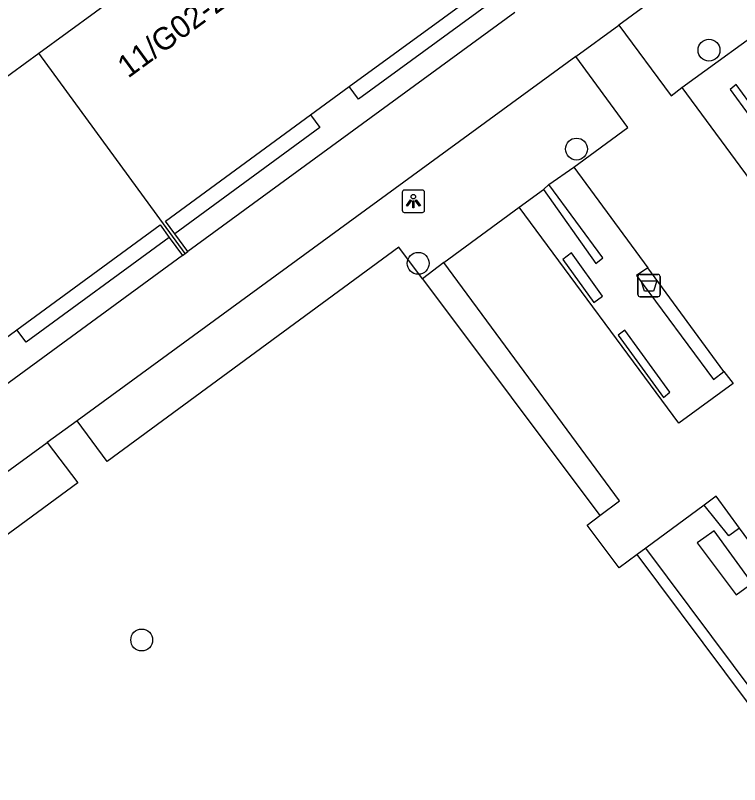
# Model space of a CAD drawing. Extents: x 159040 to 160094, y 381214 to 382518.
# Drawn here: x 159753.47 to 159785.85, y 382158.51 to 382192.89 of the extents above; entities that cross this region are included whole.
import ezdxf

# ---------------------------------------------------------------- set-up
doc = ezdxf.new("R2010")
doc.units = 0
for name, color, linetype in [('IMGEO_Afvalbak', 7, 'Continuous'), ('IMGEO_Boom', 7, 'Continuous'), ('IMGEO_Groenvoorziening', 7, 'Continuous'), ('IMGEO_Haag', 7, 'Continuous'), ('IMGEO_Lichtpunt', 7, 'Continuous'), ('IMGEO_Pand', 7, 'Continuous'), ('IMGEO_Pand_nummerreeks', 7, 'Continuous'), ('IMGEO_Voetpad_gesloten', 7, 'Continuous'), ('IMGEO_Voetpad_open', 7, 'Continuous')]:
    doc.layers.add(name, color=color, linetype=linetype)

msp = doc.modelspace()

# ---------------------------------------------------------------- linework, layer by layer
at = {"layer": 'IMGEO_Afvalbak'}
for p, q in [((159781.302, 382180.416), (159781.302, 382181.216)), ((159781.302, 382181.216), (159781.302, 382180.416)), ((159781.402, 382181.316), (159782.192, 382181.316)), ((159782.192, 382181.316), (159781.402, 382181.316)), ((159782.292, 382181.216), (159782.292, 382180.416)), ((159782.292, 382180.416), (159782.292, 382181.216)), ((159782.192, 382180.316), (159781.402, 382180.316)), ((159781.402, 382180.316), (159782.192, 382180.316))]:
    msp.add_line(p, q, dxfattribs=at)
msp.add_lwpolyline([(159781.445, 382181.03), (159782.149, 382181.03), (159782, 382180.56), (159781.594, 382180.56), (159781.445, 382181.03)], dxfattribs=at)
for centre, start, end in [((159781.402, 382181.216), 90, 180), ((159781.402, 382181.216), 90, 180), ((159782.192, 382181.216), 0, 90), ((159782.192, 382181.216), 360, 90), ((159781.402, 382180.416), 180, 270), ((159781.402, 382180.416), 180, 270), ((159782.192, 382180.416), 270, 0), ((159782.192, 382180.416), 270, 0)]:
    msp.add_arc(centre, 0.1, start, end, dxfattribs=at)
at = {"layer": 'IMGEO_Boom'}
for centre in [(159784.481, 382191.334), (159778.559, 382186.915), (159771.483, 382181.808), (159759.121, 382164.977)]:
    msp.add_circle(centre, 0.489, dxfattribs=at)
at = {"layer": 'IMGEO_Groenvoorziening'}
for points in [[(159775.213, 382193.822), (159768.811, 382189.142), (159768.399, 382189.704)], [(159766.667, 382188.438), (159767.079, 382187.876), (159760.596, 382183.133)], [(159760.353, 382182.96), (159753.951, 382178.28), (159753.539, 382178.842)], [(159754.9, 382173.799), (159756.262, 382172.006), (159742.163, 382161.644), (159740.798, 382163.539)]]:
    msp.add_lwpolyline(points, dxfattribs=at)
at = {"layer": 'IMGEO_Haag'}
for points in [[(159783.272, 382189.667), (159787.544, 382192.76)], [(159785.691, 382189.803), (159785.435, 382189.575), (159787.981, 382186.091), (159788.251, 382186.318), (159785.691, 382189.803)], [(159777.316, 382185.326), (159778.439, 382186.099)], [(159777.316, 382185.326), (159777.087, 382185.115)], [(159777.087, 382185.115), (159779.429, 382181.805), (159779.739, 382182.056), (159777.316, 382185.326)], [(159775.989, 382184.324), (159777.087, 382185.115)], [(159771.671, 382181.11), (159770.61, 382182.524), (159757.58, 382172.96), (159756.241, 382174.775)], [(159777.946, 382181.983), (159779.336, 382180.062), (159779.725, 382180.336), (159778.334, 382182.272), (159777.946, 382181.983)], [(159772.621, 382181.851), (159771.671, 382181.11)], [(159781.741, 382181.615), (159781.242, 382181.268), (159784.689, 382176.62), (159785.153, 382176.982)], [(159771.671, 382181.11), (159779.601, 382170.535)], [(159780.419, 382178.595), (159782.441, 382175.813), (159782.739, 382176.058), (159780.718, 382178.823), (159780.419, 382178.595)], [(159785.85, 382169.975), (159785.368, 382169.627), (159784.265, 382171.008)], [(159784.249, 382169.533), (159783.961, 382169.322), (159785.692, 382166.997), (159786.406, 382167.518), (159784.72, 382169.849), (159784.249, 382169.533)], [(159789.504, 382158.598), (159781.653, 382169.081)], [(159789.105, 382158.307), (159781.278, 382168.804)]]:
    msp.add_lwpolyline(points, dxfattribs=at)
at = {"layer": 'IMGEO_Lichtpunt'}
for p, q in [((159770.767, 382184.988), (159770.767, 382184.181)), ((159770.767, 382184.988), (159770.767, 382184.181)), ((159771.669, 382185.083), (159770.861, 382185.083)), ((159771.669, 382185.083), (159770.861, 382185.083)), ((159771.763, 382184.181), (159771.763, 382184.988)), ((159771.763, 382184.181), (159771.763, 382184.988)), ((159770.861, 382184.087), (159771.669, 382184.087)), ((159770.861, 382184.087), (159771.669, 382184.087))]:
    msp.add_line(p, q, dxfattribs=at)
for points in [[(159771.141, 382184.652), (159771.18, 382184.624), (159770.992, 382184.362), (159770.954, 382184.389), (159771.141, 382184.652)], [(159771.243, 382184.604), (159771.29, 382184.604), (159771.29, 382184.282), (159771.243, 382184.282), (159771.243, 382184.604)], [(159771.353, 382184.624), (159771.391, 382184.651), (159771.578, 382184.389), (159771.539, 382184.361), (159771.353, 382184.624)]]:
    msp.add_lwpolyline(points, dxfattribs=at)
msp.add_circle((159771.266, 382184.786), 0.0994, dxfattribs=at)
for centre, start, end in [((159770.861, 382184.988), 90, 180), ((159770.861, 382184.988), 90, 180), ((159771.669, 382184.988), 0, 90), ((159771.669, 382184.988), 0, 90), ((159770.861, 382184.181), 180, 270), ((159770.861, 382184.181), 180, 270), ((159771.669, 382184.181), 270, 0), ((159771.669, 382184.181), 270, 360)]:
    msp.add_arc(centre, 0.0946, start, end, dxfattribs=at)
at = {"layer": 'IMGEO_Pand'}
for points in [[(159754.516, 382191.199), (159762.127, 382196.763), (159767.039, 382200.353), (159769.376, 382202.061)], [(159768.399, 382189.704), (159774.801, 382194.384), (159775.213, 382193.822)], [(159739.656, 382180.337), (159742.027, 382182.07), (159747.171, 382185.831), (159754.516, 382191.199)], [(159761.062, 382182.244), (159754.516, 382191.199)], [(159766.667, 382188.438), (159768.399, 382189.704)], [(159760.596, 382183.133), (159760.183, 382183.698), (159766.667, 382188.438)], [(159753.539, 382178.842), (159759.941, 382183.522), (159760.353, 382182.96)], [(159761.183, 382182.332), (159760.596, 382183.133)], [(159760.353, 382182.96), (159760.941, 382182.156)], [(159760.941, 382182.156), (159761.062, 382182.244)], [(159761.062, 382182.244), (159761.183, 382182.332)], [(159751.807, 382177.576), (159753.539, 382178.842)]]:
    msp.add_lwpolyline(points, dxfattribs=at)
at = {"layer": 'IMGEO_Voetpad_gesloten'}
for points in [[(159794.978, 382203.081), (159780.454, 382192.457)], [(159775.801, 382193.018), (159761.183, 382182.332)], [(159778.531, 382191.051), (159780.454, 382192.457)], [(159778.531, 382191.051), (159756.241, 382174.775)], [(159760.941, 382182.156), (159746.323, 382171.47)], [(159756.241, 382174.775), (159754.9, 382173.799)], [(159740.798, 382163.539), (159754.9, 382173.799)]]:
    msp.add_lwpolyline(points, dxfattribs=at)
at = {"layer": 'IMGEO_Voetpad_open'}
for points in [[(159780.454, 382192.457), (159782.788, 382189.3), (159783.272, 382189.667)], [(159778.439, 382186.099), (159780.848, 382187.885), (159778.531, 382191.051)], [(159783.272, 382189.667), (159791.099, 382179.065), (159795.393, 382182.202)], [(159778.439, 382186.099), (159781.741, 382181.615)], [(159772.621, 382181.851), (159775.989, 382184.324)], [(159785.153, 382176.982), (159785.558, 382176.432), (159783.129, 382174.669), (159775.989, 382184.324)], [(159779.601, 382170.535), (159780.487, 382171.2), (159772.621, 382181.851)], [(159785.153, 382176.982), (159781.741, 382181.615)], [(159785.85, 382169.975), (159784.803, 382171.405), (159784.265, 382171.008)], [(159784.265, 382171.008), (159781.653, 382169.081)], [(159781.278, 382168.804), (159780.473, 382168.206), (159779.038, 382170.112), (159779.601, 382170.535)], [(159786.518, 382169.063), (159785.85, 382169.975)], [(159781.653, 382169.081), (159781.278, 382168.804)]]:
    msp.add_lwpolyline(points, dxfattribs=at)

# ---------------------------------------------------------------- texts
at = {"layer": 'IMGEO_Pand_nummerreeks'}
msp.add_text('11/G02-23/G01', height=1, rotation=36.1645, dxfattribs=at).set_placement((159758.509, 382190.056))

doc.saveas('drawing.dxf')
